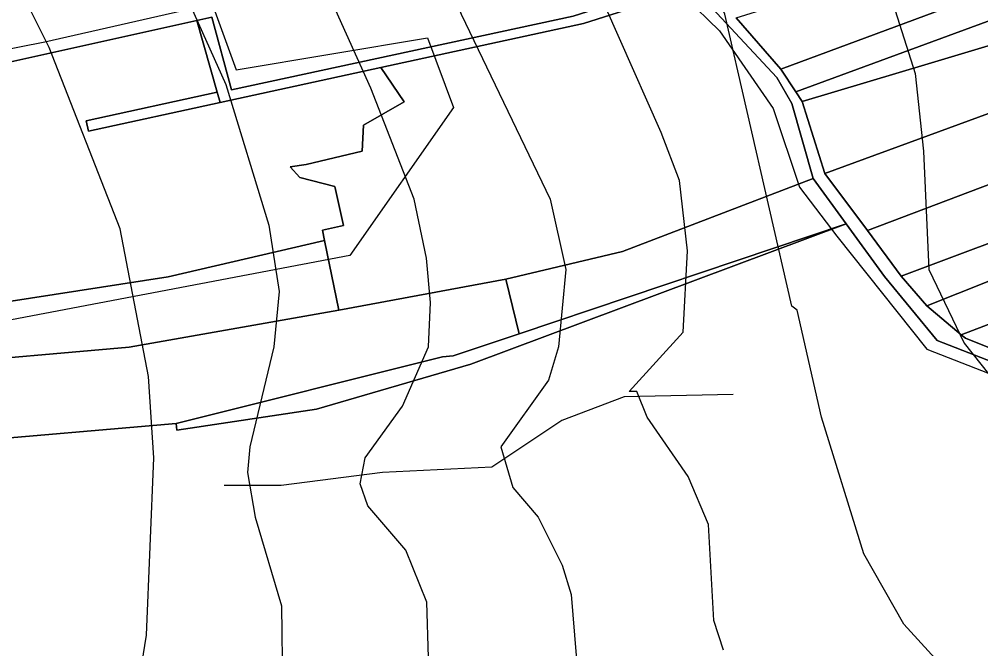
# Model space of a CAD drawing. Extents: x -510989 to -501240, y -1184665 to -1176089.
# Drawn here: x -510151.7 to -509891.4, y -1179085.6 to -1178915.3 of the extents above; entities that cross this region are included whole.
import ezdxf

# ---------------------------------------------------------------- set-up
doc = ezdxf.new("R2010")
doc.units = 0
for name, color, linetype in [('lesni_pozemek', 7, 'Continuous'), ('orna_puda', 7, 'Continuous'), ('ostatni_plocha_x_neplodna_puda', 7, 'Continuous'), ('ostatni_plocha_x_ostatni_komunikace', 7, 'Continuous'), ('STAV_systematicke_odvodneni', 7, 'Continuous'), ('STAV_vyrazne_udolnice', 7, 'Continuous'), ('trvaly_travni_porost', 7, 'Continuous'), ('vrstevnice_01', 7, 'Continuous'), ('vrstevnice_02', 7, 'Continuous'), ('zahrada', 7, 'Continuous')]:
    doc.layers.add(name, color=color, linetype=linetype)

msp = doc.modelspace()

# ---------------------------------------------------------------- linework, layer by layer
at = {"layer": 'lesni_pozemek'}
msp.add_lwpolyline([(-510153.99, -1178926.88), (-510103.65, -1178915.7), (-510098.16, -1178935.07), (-510133.62, -1178942.78), (-510133, -1178945.62), (-510097.36, -1178937.87), (-510053.82, -1178928.4), (-510047.51, -1178937.68), (-510058.53, -1178943.95), (-510058.86, -1178950.98), (-510074.05, -1178954.59), (-510078.39, -1178955.24), (-510075.79, -1178958.18), (-510066.27, -1178960.59), (-510063.9, -1178971.11), (-510069.61, -1178972.44), (-510069.04, -1178975.19), (-510111.43, -1178985.02), (-510166.83, -1178993.63)], dxfattribs=at)
at = {"layer": 'orna_puda'}
msp.add_lwpolyline([(-510164.15, -1178751.65), (-510145.7, -1178746.86), (-510110.66, -1178742.05), (-510105.07, -1178761.42), (-510096.15, -1178780.37), (-510081.49, -1178802.85), (-510070.91, -1178823.71), (-510068.99, -1178826.83), (-510072.79, -1178827.37), (-510056.44, -1178848.65), (-510043.69, -1178858.39), (-510041.05, -1178860.41), (-509985.52, -1178896.26), (-509980.32, -1178894.53), (-509977.78, -1178899.32), (-509971.1, -1178904.69), (-510001.79, -1178914.46), (-510094.26, -1178934.47), (-510099.62, -1178914.81), (-510103.65, -1178915.7), (-510153.99, -1178926.88)], dxfattribs=at)
for points in [[(-509998.93, -1178916.46), (-509969.07, -1178906.88), (-509946.63, -1178931.13), (-509942.52, -1178938.13), (-509936.79, -1178958.45), (-509988.35, -1178978.21), (-510019.96, -1178985.63), (-510065.18, -1178994.04), (-510069.04, -1178975.19), (-510069.61, -1178972.44), (-510063.9, -1178971.11), (-510066.27, -1178960.59), (-510075.79, -1178958.18), (-510078.39, -1178955.24), (-510074.05, -1178954.59), (-510058.86, -1178950.98), (-510058.53, -1178943.95), (-510047.51, -1178937.68), (-510053.82, -1178928.4)], [(-509875.83, -1178918.43), (-509874.19, -1178925.38), (-509872.05, -1178934.49), (-509933.59, -1178957.06), (-509939.76, -1178937.56), (-509904.74, -1178927.08)], [(-509754.51, -1178925.99), (-509747.01, -1178929.64), (-509905.97, -1178992.88), (-509912.91, -1178984.85), (-509828.64, -1178953.32), (-509772.3, -1178930.07)], [(-509747.01, -1178929.64), (-509739.25, -1178933.41), (-509750.37, -1178940.29), (-509826.41, -1178972.46), (-509865.26, -1178988.73), (-509896.7, -1179000.67), (-509905.97, -1178992.88)], [(-509739.25, -1178933.41), (-509722.64, -1178945.64), (-509738.82, -1178954.28), (-509743.69, -1178956.88), (-509782.48, -1178975.39), (-509831.95, -1178996.1), (-509867.28, -1179012.99), (-509895.53, -1179001.65), (-509896.7, -1179000.67), (-509865.26, -1178988.73), (-509826.41, -1178972.46), (-509750.37, -1178940.29)], [(-510111.43, -1178985.02), (-510069.04, -1178975.19), (-510065.18, -1178994.04), (-510121.92, -1179004.03), (-510175.61, -1179008.78), (-510213.93, -1179011.69), (-510256.19, -1179013.55), (-510256.55, -1179002.25), (-510219.48, -1178996.35), (-510166.83, -1178993.63)], [(-510065.18, -1178994.04), (-510019.96, -1178985.63), (-510016.4, -1179000.41), (-510034.21, -1179006.39), (-510037.15, -1179006.7), (-510109.19, -1179024.7), (-510167.87, -1179029.73), (-510192.45, -1179031.68), (-510222.9, -1179030.42), (-510254.34, -1179029.28), (-510262.8, -1179028.97), (-510269.01, -1179028.74), (-510269.95, -1179013.47), (-510263.58, -1179013.51), (-510256.19, -1179013.55), (-510213.93, -1179011.69), (-510175.61, -1179008.78), (-510121.92, -1179004.03)]]:
    msp.add_lwpolyline(points, close=True, dxfattribs=at)
at = {"layer": 'ostatni_plocha_x_neplodna_puda'}
for points in [[(-510098.16, -1178935.07), (-510097.36, -1178937.87), (-510133, -1178945.62), (-510133.62, -1178942.78)], [(-510016.4, -1179000.41), (-509927.85, -1178970.7), (-510029.46, -1179008.65), (-510071.2, -1179020.86), (-510109.02, -1179026.52), (-510109.19, -1179024.7), (-510037.15, -1179006.7), (-510034.21, -1179006.39)]]:
    msp.add_lwpolyline(points, close=True, dxfattribs=at)
at = {"layer": 'ostatni_plocha_x_ostatni_komunikace'}
for points in [[(-509870.94, -1179014.78), (-509903.17, -1179002.26), (-509917.46, -1178984.92), (-509927.85, -1178970.7), (-509936.79, -1178958.45), (-509942.52, -1178938.13), (-509946.63, -1178931.13), (-509969.07, -1178906.88), (-509971.1, -1178904.69), (-509977.78, -1178899.32), (-509980.32, -1178894.53), (-510036.62, -1178855.12), (-510056.46, -1178841.23), (-510068.99, -1178826.83), (-510070.91, -1178823.71), (-510081.49, -1178802.85), (-510096.15, -1178780.37), (-510105.07, -1178761.42), (-510110.66, -1178742.05), (-510112.7, -1178734.99), (-510117.58, -1178726.68), (-510122.29, -1178707.36), (-510124.74, -1178689.41), (-510127.13, -1178656.8)], [(-509957.61, -1178914.96), (-509945.49, -1178928.82), (-509941.48, -1178934.93), (-509939.76, -1178937.56), (-509933.59, -1178957.06), (-509922.1, -1178972.51), (-509912.91, -1178984.85), (-509905.97, -1178992.88), (-509896.7, -1179000.67), (-509895.53, -1179001.65), (-509867.28, -1179012.99)]]:
    msp.add_lwpolyline(points, dxfattribs=at)
for points in [[(-509969.07, -1178906.88), (-509998.93, -1178916.46), (-510053.82, -1178928.4), (-510097.36, -1178937.87), (-510098.16, -1178935.07), (-510103.65, -1178915.7), (-510099.62, -1178914.81), (-510094.26, -1178934.47), (-510001.79, -1178914.46), (-509971.1, -1178904.69)], [(-509877.42, -1178911.4), (-509876.97, -1178913.39), (-509875.83, -1178918.43), (-509904.74, -1178927.08), (-509939.76, -1178937.56), (-509941.48, -1178934.93)]]:
    msp.add_lwpolyline(points, close=True, dxfattribs=at)
at = {"layer": 'STAV_systematicke_odvodneni'}
for p, q in [((-509977.51, -1178903.39), (-509962.09, -1178918.51)), ((-510144.78, -1178921.44), (-510099.45, -1178911.18)), ((-510099.45, -1178911.18), (-510092.97, -1178929)), ((-510092.97, -1178929), (-510041.17, -1178920.36)), ((-510041.17, -1178920.36), (-510034.15, -1178939.25)), ((-509962.09, -1178918.51), (-509947.59, -1178939.49)), ((-510178.24, -1178927.92), (-510144.78, -1178921.44)), ((-510034.15, -1178939.25), (-510062.21, -1178979.21)), ((-509947.59, -1178939.49), (-509940.5, -1178960.77)), ((-509940.5, -1178960.77), (-509930.33, -1178974.04)), ((-509930.33, -1178974.04), (-509905.96, -1179004.58)), ((-510062.21, -1178979.21), (-510170.14, -1178999.72)), ((-509905.96, -1179004.58), (-509871.43, -1179018.15))]:
    msp.add_line(p, q, dxfattribs=at)
at = {"layer": 'STAV_vyrazne_udolnice'}
msp.add_lwpolyline([(-509958.4, -1179016.83), (-509987.94, -1179017.53), (-510004.82, -1179023.86), (-510023.81, -1179036.52), (-510053.35, -1179037.92), (-510080.78, -1179041.44), (-510096.25, -1179041.44)], dxfattribs=at)
at = {"layer": 'trvaly_travni_porost'}
for points in [[(-509806.39, -1178913.6), (-509793.3, -1178912.4), (-509779.07, -1178914.04), (-509774.05, -1178916.48), (-509922.1, -1178972.51), (-509933.59, -1178957.06), (-509872.05, -1178934.49), (-509836.65, -1178921.5), (-509818.03, -1178914.67)], [(-509774.05, -1178916.48), (-509754.51, -1178925.99), (-509772.3, -1178930.07), (-509828.64, -1178953.32), (-509912.91, -1178984.85), (-509922.1, -1178972.51)], [(-509927.85, -1178970.7), (-510016.4, -1179000.41), (-510019.96, -1178985.63), (-509988.35, -1178978.21), (-509936.79, -1178958.45)]]:
    msp.add_lwpolyline(points, close=True, dxfattribs=at)
msp.add_lwpolyline([(-510433.11, -1179091.84), (-510430.62, -1179056.54), (-510293.61, -1179063.89), (-510291.92, -1179048.45), (-510279.78, -1179048.59), (-510279.43, -1179043.62), (-510254.34, -1179029.28), (-510222.9, -1179030.42), (-510192.45, -1179031.68), (-510167.87, -1179029.73), (-510109.19, -1179024.7), (-510109.02, -1179026.52), (-510071.2, -1179020.86), (-510029.46, -1179008.65), (-509927.85, -1178970.7), (-509917.46, -1178984.92), (-509903.17, -1179002.26), (-509870.94, -1179014.78), (-509855.48, -1179025.9), (-509837.62, -1179037.72), (-509822.01, -1179053.74), (-509808.93, -1179070.27), (-509783.93, -1179094.34)], dxfattribs=at)
at = {"layer": 'vrstevnice_01'}
for points in [[(-510124, -1179124), (-510117.31, -1179082), (-510115.31, -1179034), (-510116.69, -1179012), (-510124.41, -1178972), (-510143.59, -1178923), (-510164.69, -1178881), (-510169.41, -1178867), (-510173.69, -1178839), (-510173.91, -1178822), (-510171.81, -1178796), (-510166.81, -1178763), (-510165.31, -1178741), (-510164.91, -1178709), (-510174.31, -1178646), (-510173.59, -1178625)], [(-509976.59, -1178637), (-509985.31, -1178682), (-509986.5, -1178703), (-509982.69, -1178725), (-509980.5, -1178746), (-509980.91, -1178764), (-509985.19, -1178784), (-510000.81, -1178811), (-509999.81, -1178823), (-509996.31, -1178830), (-509982.09, -1178840), (-509959.59, -1178851), (-509949.69, -1178858), (-509941.5, -1178869), (-509938.59, -1178876), (-509920.19, -1178906), (-509915.19, -1178911), (-509909.19, -1178930), (-509906.91, -1178951), (-509905.41, -1178983), (-509895.91, -1179003), (-509882.31, -1179020)], [(-510040.91, -1179088), (-510041.41, -1179073), (-510047.09, -1179059), (-510057.31, -1179047), (-510059.41, -1179041), (-510058.09, -1179034), (-510047.91, -1179020), (-510040.91, -1179004), (-510040.41, -1178992), (-510041.5, -1178980), (-510044.81, -1178964), (-510056.5, -1178934), (-510090.31, -1178859), (-510096.19, -1178840), (-510101, -1178812), (-510100.09, -1178770), (-510097.81, -1178742), (-510098.59, -1178733), (-510104.41, -1178711), (-510106.41, -1178708), (-510110.41, -1178688), (-510107.31, -1178672), (-510105.69, -1178644)], [(-509961, -1179086), (-509963.69, -1179078), (-509965.09, -1179052), (-509970.59, -1179039), (-509981.69, -1179023), (-509984.5, -1179016), (-509986.59, -1179016), (-509972, -1179000), (-509970.81, -1178978), (-509973, -1178959), (-509977.91, -1178946), (-510000.5, -1178895)]]:
    msp.add_lwpolyline(points, dxfattribs=at)
at = {"layer": 'vrstevnice_02'}
for points in [[(-510074.69, -1178651), (-510072.91, -1178673), (-510074.41, -1178679), (-510081.09, -1178692), (-510081.91, -1178702), (-510080.19, -1178709), (-510067.91, -1178737), (-510065.59, -1178749), (-510070.91, -1178807), (-510055.81, -1178849), (-510050.59, -1178867), (-510032.09, -1178914), (-510008, -1178964), (-510003.69, -1178983), (-510005.69, -1179004), (-510008.41, -1179013), (-510021.31, -1179031), (-510018.09, -1179042), (-510011.19, -1179050), (-510004.69, -1179063), (-510002.31, -1179071), (-510000.5, -1179093)], [(-509882.09, -1179112), (-509912.19, -1179079), (-509923.09, -1179060), (-509934.5, -1179023), (-509941.09, -1178994), (-509942.5, -1178993), (-509960.69, -1178914), (-509971.59, -1178890), (-509987, -1178864), (-510016.09, -1178841), (-510021.31, -1178834), (-510020.19, -1178816), (-510011, -1178789), (-510007.81, -1178765), (-510008.59, -1178746), (-510013.31, -1178730), (-510022.31, -1178713), (-510025.59, -1178703), (-510025, -1178696), (-510017.31, -1178677), (-510016.41, -1178657)], [(-510139.69, -1178670), (-510135.5, -1178720), (-510134.81, -1178744), (-510138.19, -1178816), (-510134.59, -1178839), (-510125.41, -1178867), (-510095.81, -1178933), (-510084.19, -1178971), (-510081.31, -1178989), (-510082.81, -1179004), (-510089.31, -1179031), (-510089.91, -1179038), (-510087.81, -1179050), (-510080.69, -1179074), (-510080.41, -1179096)]]:
    msp.add_lwpolyline(points, dxfattribs=at)
at = {"layer": 'zahrada'}
for points in [[(-509911.17, -1178900.41), (-509904.65, -1178898.37), (-509883.45, -1178905.71), (-509945.49, -1178928.82), (-509957.61, -1178914.96)], [(-509870, -1178908.7), (-509877.42, -1178911.4), (-509941.48, -1178934.93), (-509945.49, -1178928.82), (-509883.45, -1178905.71)]]:
    msp.add_lwpolyline(points, close=True, dxfattribs=at)

doc.saveas('drawing.dxf')
